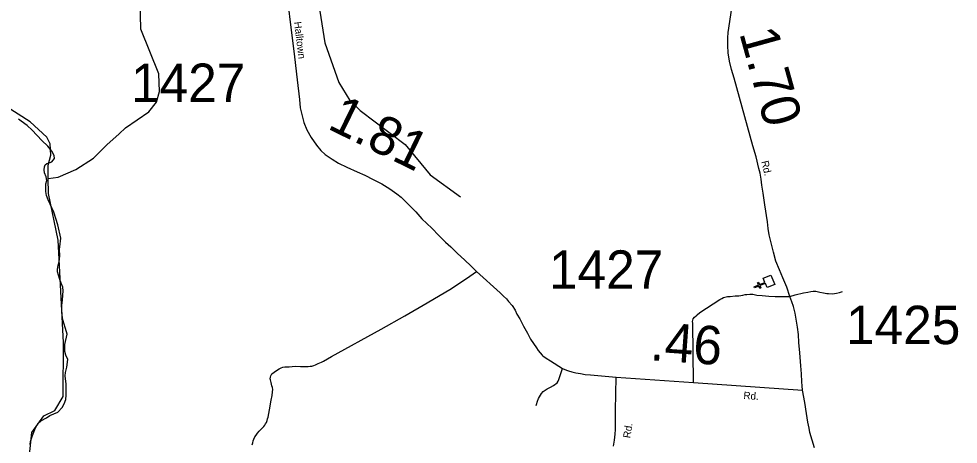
# Model space of a CAD drawing. Extents: x 2093524 to 2270757, y 289120 to 570408.
# Drawn here: x 2100370 to 2112585, y 479757 to 485292 of the extents above; entities that cross this region are included whole.
import ezdxf

# ---------------------------------------------------------------- set-up
doc = ezdxf.new("R2010")
doc.units = 0
for name, color, linetype in [('Exist Boundary Political CountyLine', 7, 'Continuous'), ('Exist Cultural Church CELL', 7, 'Continuous'), ('Exist Hydrographic Misc Water Feature', 7, 'Continuous'), ('Exist Road Non-System Type 51', 7, 'Continuous'), ('Exist Road Secondary Mileage Hundredths English Label', 7, 'Continuous'), ('Exist Road Secondary Type 51 Attributed', 7, 'Continuous'), ('Exist Road Secondary Type 51 Label', 7, 'Continuous'), ('Exist Road Secondary Type 51 Number Label', 7, 'Continuous')]:
    doc.layers.add(name, color=color, linetype=linetype)

msp = doc.modelspace()

# ---------------------------------------------------------------- linework, layer by layer
at = {"layer": 'Exist Boundary Political CountyLine'}
msp.add_lwpolyline([(2100518, 479752), (2100523, 479792), (2100547, 479871), (2100589, 479970), (2100622, 480032), (2100658, 480063), (2100729, 480099), (2100776, 480132), (2100876, 480174), (2100936, 480233), (2100960, 480281), (2100980, 480339), (2100988, 480395), (2100988, 480537), (2100974, 480648), (2100977, 480691), (2100993, 480760), (2101006, 480861), (2100984, 480916), (2100968, 480962), (2100968, 481015), (2100970, 481053), (2101000, 481187), (2100978, 481264), (2100957, 481330), (2100937, 481392), (2100929, 481502), (2100929, 481563), (2100939, 481635), (2100948, 481751), (2100944, 481801), (2100922, 481853), (2100900, 481912), (2100872, 482000), (2100872, 482036), (2100881, 482088), (2100896, 482128), (2100906, 482206), (2100901, 482294), (2100906, 482326), (2100919, 482436), (2100876, 482610), (2100828, 482775), (2100754, 482937), (2100730, 482993), (2100721, 483046), (2100721, 483143), (2100736, 483188), (2100726, 483236), (2100706, 483286), (2100702, 483328), (2100704, 483365), (2100714, 483393), (2100737, 483411), (2100764, 483419), (2100798, 483431), (2100836, 483474), (2100830, 483512), (2100802, 483571), (2100749, 483636), (2100671, 483710), (2100546, 483842), (2100480, 483905), (2100400, 483961), (2100367, 483985)], dxfattribs=at)
at = {"layer": 'Exist Cultural Church CELL'}
msp.add_lwpolyline([(2110100, 481795), (2110079, 481848), (2110008, 481820), (2110020, 481790), (2110005, 481784), (2109993, 481814), (2109938, 481791), (2109932, 481806), (2109987, 481829), (2109975, 481858), (2109990, 481864), (2110002, 481835), (2110073, 481863), (2110051, 481917), (2110150, 481956), (2110199, 481835)], close=True, dxfattribs=at)
at = {"layer": 'Exist Hydrographic Misc Water Feature'}
for points in [[(2100754, 483214), (2100754, 483386), (2100787, 483519), (2100778, 483667), (2100736, 483750), (2100519, 483951), (2100160, 484182), (2099976, 484382), (2099684, 484332), (2099176, 484362), (2098984, 484445), (2098708, 484778), (2098433, 484994), (2098248, 485378), (2098213, 485867), (2098155, 485993), (2098012, 486150), (2098004, 486249)], [(2104195, 485971), (2104348, 484980), (2104533, 484465), (2104675, 484229), (2104809, 484098), (2105393, 483657), (2105719, 483260), (2106112, 482976)], [(2100754, 483214), (2100882, 483233), (2101112, 483329), (2101342, 483478), (2101514, 483650), (2101677, 483797), (2101760, 483871), (2102060, 484081), (2102159, 484207), (2102200, 484347), (2102191, 484574), (2101956, 485156), (2101947, 485537)], [(2100697, 480126), (2100839, 480195), (2100946, 480377), (2100952, 481079), (2100882, 482412), (2100755, 483018), (2100754, 483214)], [(2102402, 475464), (2101951, 476239), (2101558, 476680), (2101332, 476872), (2101315, 476964), (2101356, 477190), (2101439, 477355), (2101512, 477846), (2101478, 478197), (2101118, 478654), (2101051, 478961), (2100800, 479251), (2100582, 479459), (2100507, 479575), (2100539, 479909), (2100697, 480126)]]:
    msp.add_lwpolyline(points, dxfattribs=at)
at = {"layer": 'Exist Road Non-System Type 51'}
for points in [[(2103406, 479750), (2103413, 479774), (2103419, 479802), (2103426, 479823), (2103440, 479855), (2103455, 479877), (2103473, 479902), (2103494, 479926), (2103520, 479952), (2103545, 479975), (2103557, 479989), (2103569, 480005), (2103580, 480024), (2103590, 480042), (2103601, 480068), (2103605, 480086), (2103611, 480108), (2103629, 480203), (2103650, 480329), (2103663, 480391), (2103670, 480440), (2103673, 480468), (2103669, 480497), (2103662, 480519), (2103650, 480559), (2103643, 480593), (2103641, 480609), (2103642, 480631), (2103646, 480647), (2103661, 480671), (2103689, 480694), (2103734, 480723), (2103758, 480739), (2103780, 480752), (2103802, 480760), (2103830, 480763), (2103885, 480766), (2103963, 480771), (2104035, 480769), (2104093, 480768), (2104131, 480769), (2104161, 480771), (2104181, 480774), (2104205, 480782), (2104229, 480791), (2104265, 480807), (2104308, 480826), (2104316, 480830), (2104332, 480837), (2104437, 480899), (2105084, 481254), (2105392, 481428), (2105681, 481596), (2105997, 481782), (2106234, 481943), (2106323, 482003)], [(2109144, 480561), (2109134, 481331), (2109132, 481353), (2109134, 481371), (2109141, 481387), (2109157, 481409), (2109178, 481428), (2109190, 481442), (2109226, 481471), (2109486, 481640), (2109512, 481651), (2109534, 481667), (2109585, 481680), (2109621, 481681), (2109685, 481686), (2109721, 481687), (2109735, 481689), (2109761, 481694), (2109787, 481698), (2109817, 481705), (2109837, 481707), (2109877, 481710), (2109915, 481709), (2109967, 481698), (2110037, 481691), (2110123, 481685), (2110207, 481679), (2110285, 481680), (2110395, 481680)], [(2110395, 481680), (2110467, 481702), (2110574, 481726), (2110632, 481735), (2110670, 481742), (2110700, 481748), (2110734, 481747), (2110788, 481736), (2110832, 481727), (2110879, 481718), (2110901, 481716), (2110951, 481713), (2111005, 481723), (2111040, 481731), (2111082, 481742)], [(2107098, 480260), (2107101, 480276), (2107115, 480319), (2107128, 480353), (2107165, 480416), (2107190, 480442), (2107241, 480477), (2107285, 480498), (2107323, 480521), (2107370, 480556), (2107385, 480576), (2107393, 480598), (2107402, 480626), (2107440, 480741)]]:
    msp.add_lwpolyline(points, dxfattribs=at)
at = {"layer": 'Exist Road Secondary Type 51 Attributed'}
for points in [[(2110560, 480460), (2110557, 480519), (2110554, 480569), (2110546, 480673), (2110540, 480775), (2110524, 480947), (2110515, 481079), (2110507, 481183), (2110495, 481282), (2110484, 481358), (2110464, 481462), (2110444, 481549), (2110421, 481611), (2110395, 481680), (2110355, 481800), (2110303, 481920), (2110260, 482028), (2110216, 482139), (2110182, 482254), (2110158, 482358), (2110129, 482483), (2110116, 482563), (2110104, 482651), (2110070, 482870), (2110050, 483023), (2110034, 483127), (2110023, 483207), (2110009, 483283), (2109994, 483346), (2109957, 483496), (2109916, 483639), (2109672, 484520), (2109638, 484633), (2109612, 484741), (2109596, 484850), (2109590, 484942), (2109592, 485042), (2109595, 485114), (2109616, 485257), (2109781, 486370)], [(2103821, 485885), (2103955, 484797), (2103991, 484498), (2104020, 484243), (2104030, 484135), (2104050, 484047), (2104076, 483942), (2104116, 483845), (2104172, 483746), (2104240, 483647), (2104297, 483580), (2104356, 483525), (2104443, 483467), (2104528, 483415), (2104635, 483363), (2104771, 483302), (2104868, 483256), (2104979, 483202), (2105092, 483144), (2105195, 483078), (2105286, 483014), (2105341, 482973), (2105533, 482779), (2105613, 482691), (2105741, 482567), (2105833, 482471), (2105919, 482385), (2105986, 482326), (2106072, 482244), (2106170, 482150), (2106247, 482079), (2106323, 482003), (2106628, 481727), (2106671, 481682), (2106710, 481648), (2106737, 481615), (2106784, 481560), (2106823, 481501), (2106848, 481451), (2106885, 481390), (2106935, 481295), (2106985, 481202), (2107026, 481125), (2107064, 481066), (2107101, 481012), (2107123, 480975), (2107175, 480916), (2107185, 480908), (2107229, 480877), (2107284, 480842), (2107440, 480741), (2107491, 480720), (2107517, 480711), (2107561, 480697), (2107615, 480687), (2107673, 480676), (2107734, 480665), (2107806, 480658), (2108136, 480629)], [(2108102, 479734), (2108115, 479809), (2108127, 479889), (2108128, 479951), (2108130, 480053), (2108131, 480195), (2108136, 480629)], [(2108136, 480629), (2109144, 480561), (2110560, 480460)], [(2110715, 479711), (2110685, 479808), (2110657, 479909), (2110646, 479965), (2110630, 480045), (2110614, 480157), (2110589, 480300), (2110560, 480460)]]:
    msp.add_lwpolyline(points, dxfattribs=at)

# ---------------------------------------------------------------- texts
at = {"layer": 'Exist Road Secondary Mileage Hundredths English Label'}
for s, rotation, p in [('1.70', 285.5001, (2109736, 485107)), ('1.81', 333.9746, (2104368, 483870)), ('.46', 355.944, (2108571, 480851))]:
    msp.add_text(s, height=500, rotation=rotation, dxfattribs=at).set_placement(p)
at = {"layer": 'Exist Road Secondary Type 51 Label'}
for s, rotation, p in [('Halltown', 277.0227, (2103949, 485249)), ('Rd.', 283.3634, (2110024, 483434)), ('Rd.', 356.1317, (2109791, 480346)), ('Rd.', 80.599, (2108320, 479831))]:
    msp.add_text(s, height=95, rotation=rotation, dxfattribs=at).set_placement(p)
at = {"layer": 'Exist Road Secondary Type 51 Number Label'}
for s, p in [('1427', (2101829, 484209)), ('1427', (2107264, 481779)), ('1425', (2111126, 481059))]:
    msp.add_text(s, height=500, dxfattribs=at).set_placement(p)

doc.saveas('drawing.dxf')
